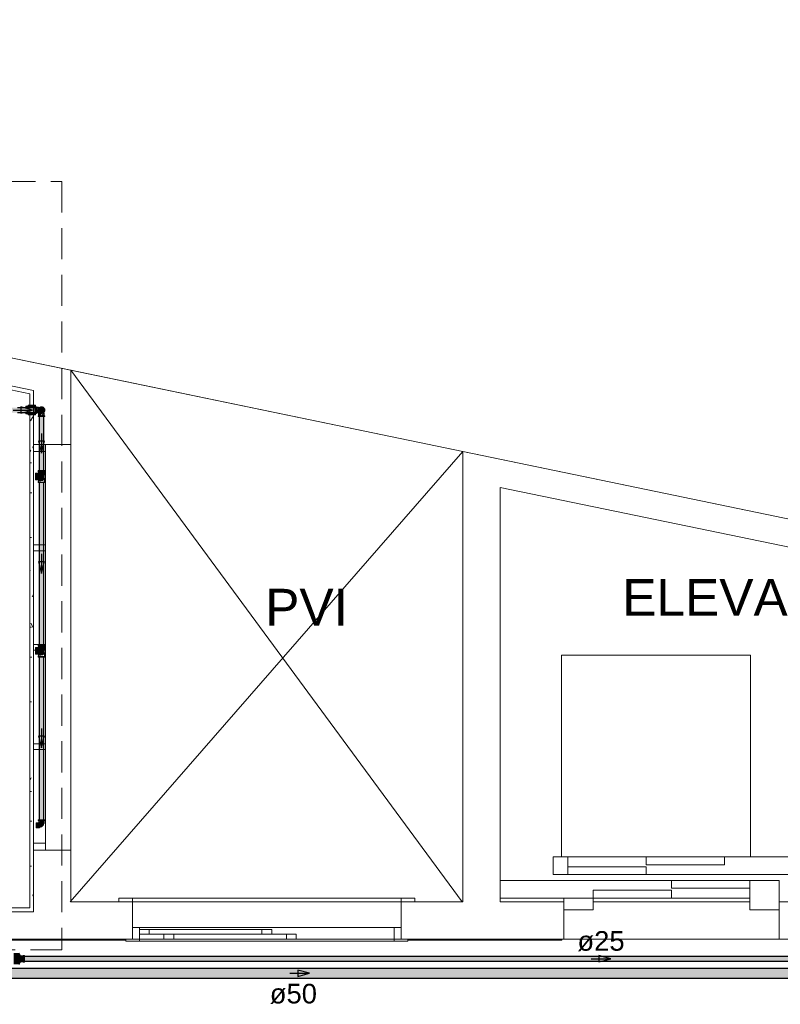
# Model space of a CAD drawing. Header units: millimetres. Extents: x 567 to 934, y -1 to 364.
# Tile 857 of 1056: x 782 to 790, y 165 to 175. Entities that reach past the tile are written whole.
import ezdxf

# ---------------------------------------------------------------- set-up
doc = ezdxf.new("R2010")
doc.units = ezdxf.units.MM
doc.header["$MEASUREMENT"] = 0
doc.linetypes.add('HIDDEN2', pattern=[0.47625, 0.3175, -0.15875])
doc.linetypes.add('NULL', pattern=[0])
for name, color, linetype, lineweight in [('AF-Condutos', 140, 'Continuous', 25), ('AF-Conexões', 152, 'Continuous', 18), ('AF-Peça de utilização', 152, 'Continuous', 18), ('AF-Registro', 253, 'Continuous', 18), ('AF-Sentido conduto', 140, 'Continuous', 30), ('AF-Textos conduto', 7, 'Continuous', 9), ('DI-Detalhes', 1, 'HIDDEN2', 9)]:
    doc.layers.add(name, color=color, linetype=linetype, lineweight=lineweight)
doc.layers.add('ARQ FINA', color=8, linetype='Continuous')
doc.styles.add('Arial', font='arial.ttf')

msp = doc.modelspace()

# ---------------------------------------------------------------- hatches: boundary and pattern name
at = {"layer": 'AF-Condutos', "linetype": 'Continuous'}
for points in [[(782.294, 170.827), (782.294, 170.808), (782.544, 170.808), (782.544, 170.827)], [(782.544, 170.788), (782.544, 170.808), (782.294, 170.808), (782.294, 170.797)], [(782.544, 170.778), (782.544, 170.788), (782.294, 170.797), (782.294, 170.778)], [(782.584, 170.185), (782.626, 170.185), (782.626, 170.737), (782.584, 170.737)], [(782.632, 170.737), (782.626, 170.737), (782.626, 170.185), (782.632, 170.185)], [(782.634, 170.737), (782.632, 170.737), (782.632, 170.185), (782.634, 170.185)], [(782.584, 168.405), (782.606, 168.405), (782.616, 170.062), (782.584, 170.062)], [(782.634, 170.062), (782.616, 170.062), (782.606, 168.405), (782.634, 168.405)], [(782.634, 168.282), (782.584, 168.282), (782.584, 166.621), (782.634, 166.621)], [(794.344, 165.223), (794.344, 165.226), (782.415, 165.226)], [(794.344, 165.216), (794.344, 165.223), (782.415, 165.223)], [(794.344, 165.207), (794.344, 165.216), (782.415, 165.216)], [(794.344, 165.196), (794.344, 165.207), (782.415, 165.207)], [(794.344, 165.187), (794.344, 165.196), (782.415, 165.196)], [(794.344, 165.18), (794.344, 165.187), (782.415, 165.187)], [(794.344, 165.177), (794.344, 165.18), (782.415, 165.18)], [(794.344, 165.223), (782.435, 165.226), (782.435, 165.223)], [(794.344, 165.216), (782.435, 165.223), (782.435, 165.216)], [(794.344, 165.207), (782.435, 165.216), (782.435, 165.207)], [(794.344, 165.196), (782.435, 165.207), (782.435, 165.196)], [(794.344, 165.187), (782.435, 165.196), (782.435, 165.187)], [(794.344, 165.18), (782.435, 165.187), (782.435, 165.18)], [(794.344, 165.177), (782.435, 165.18), (782.435, 165.177)], [(794.155, 165.096), (794.155, 165.103), (776.415, 165.103)], [(794.155, 165.082), (794.155, 165.096), (776.415, 165.096)], [(794.155, 165.063), (794.155, 165.082), (776.415, 165.082)], [(794.155, 165.042), (794.155, 165.063), (776.415, 165.063)], [(794.155, 165.096), (776.435, 165.103), (776.435, 165.096)], [(794.155, 165.082), (776.435, 165.096), (776.435, 165.082)], [(794.155, 165.063), (776.435, 165.082), (776.435, 165.063)], [(794.155, 165.042), (776.435, 165.063), (776.435, 165.042)], [(794.155, 165.023), (794.155, 165.042), (776.415, 165.042)], [(794.155, 165.009), (794.155, 165.023), (776.415, 165.023)], [(794.155, 165.003), (794.155, 165.009), (776.415, 165.009)], [(794.155, 165.023), (776.435, 165.042), (776.435, 165.023)], [(794.155, 165.009), (776.435, 165.023), (776.435, 165.009)], [(794.155, 165.003), (776.437, 165.009), (776.435, 165.003)]]:
    msp.add_hatch(color=151, dxfattribs=at).paths.add_polyline_path(points)
at = {"layer": 'AF-Conexões', "linetype": 'Continuous'}
for points in [[(782.544, 170.785), (782.551, 170.785), (782.551, 170.819), (782.544, 170.819)], [(782.551, 170.831), (782.551, 170.778), (782.58, 170.774), (782.58, 170.81), (782.568, 170.813), (782.58, 170.827)], [(782.636, 170.81), (782.613, 170.827), (782.58, 170.827), (782.58, 170.778), (782.605, 170.778), (782.626, 170.787)], [(782.618, 170.835), (782.609, 170.836), (782.592, 170.832)], [(782.626, 170.832), (782.643, 170.802), (782.638, 170.819)], [(782.638, 170.744), (782.592, 170.744), (782.579, 170.737), (782.626, 170.737)], [(782.581, 170.774), (782.58, 170.744), (782.589, 170.744), (782.589, 170.774)], [(782.589, 170.773), (782.589, 170.744), (782.594, 170.769)], [(782.594, 170.771), (782.589, 170.744), (782.595, 170.744)], [(782.595, 170.771), (782.595, 170.744), (782.6, 170.767)], [(782.601, 170.77), (782.595, 170.744), (782.602, 170.744), (782.608, 170.769)], [(782.602, 170.744), (782.608, 170.744), (782.608, 170.759)], [(782.623, 170.744), (782.619, 170.762), (782.611, 170.769), (782.609, 170.745)], [(782.618, 170.77), (782.623, 170.744), (782.628, 170.771)], [(782.637, 170.774), (782.629, 170.774), (782.623, 170.744), (782.636, 170.744)], [(782.325, 165.259), (782.325, 165.145), (782.379, 165.144), (782.394, 165.171), (782.417, 165.173), (782.435, 165.168), (782.435, 165.235), (782.421, 165.232), (782.395, 165.229), (782.379, 165.259)], [(782.394, 165.232), (782.394, 165.229), (782.421, 165.232)], [(782.421, 165.173), (782.394, 165.171), (782.421, 165.171)]]:
    msp.add_hatch(color=161, dxfattribs=at).paths.add_polyline_path(points)
at = {"layer": 'AF-Peça de utilização', "linetype": 'Continuous'}
for points in [[(782.643, 170.062), (782.64, 170.074), (782.64, 170.105), (782.638, 170.108), (782.638, 170.14), (782.64, 170.142), (782.64, 170.173), (782.643, 170.185), (782.634, 170.185), (782.635, 170.142), (782.633, 170.14), (782.636, 170.165), (782.633, 170.185), (782.577, 170.185), (782.578, 170.158), (782.547, 170.158), (782.547, 170.091), (782.581, 170.092), (782.583, 170.074), (782.632, 170.082), (782.635, 170.105), (782.636, 170.074), (782.584, 170.071), (782.581, 170.092), (782.547, 170.091), (782.578, 170.09), (782.576, 170.062)], [(782.643, 168.282), (782.64, 168.294), (782.64, 168.325), (782.638, 168.328), (782.638, 168.36), (782.64, 168.362), (782.64, 168.393), (782.643, 168.405), (782.634, 168.405), (782.635, 168.362), (782.633, 168.36), (782.636, 168.385), (782.633, 168.405), (782.577, 168.405), (782.578, 168.378), (782.547, 168.378), (782.547, 168.311), (782.581, 168.312), (782.583, 168.294), (782.632, 168.302), (782.635, 168.325), (782.636, 168.294), (782.64, 168.293), (782.584, 168.291), (782.581, 168.312), (782.547, 168.311), (782.578, 168.31), (782.576, 168.282)], [(782.581, 166.589), (782.554, 166.589), (782.554, 166.582), (782.59, 166.581)], [(782.59, 166.54), (782.59, 166.581), (782.554, 166.581), (782.554, 166.54)], [(782.581, 166.614), (782.582, 166.582), (782.595, 166.582), (782.59, 166.612)], [(782.644, 166.614), (782.644, 166.621), (782.593, 166.621), (782.586, 166.614)], [(782.634, 166.585), (782.63, 166.614), (782.59, 166.614), (782.595, 166.582)], [(782.59, 166.544), (782.609, 166.549), (782.625, 166.563), (782.631, 166.582), (782.59, 166.582)], [(782.638, 166.582), (782.638, 166.614), (782.63, 166.614), (782.634, 166.582)], [(782.554, 166.537), (782.59, 166.537), (782.59, 166.54), (782.554, 166.54)]]:
    msp.add_hatch(color=161, dxfattribs=at).paths.add_polyline_path(points)
at = {"layer": 'AF-Registro', "linetype": 'Continuous'}
for points in [[(782.474, 170.842), (782.45, 170.842), (782.45, 170.827), (782.474, 170.827)], [(782.548, 170.852), (782.474, 170.852), (782.474, 170.85), (782.548, 170.84)], [(782.474, 170.85), (782.474, 170.84), (782.548, 170.84)], [(782.474, 170.84), (782.474, 170.827), (782.528, 170.827)], [(782.544, 170.84), (782.474, 170.84), (782.528, 170.827), (782.544, 170.827)], [(782.45, 170.764), (782.474, 170.763), (782.474, 170.778), (782.45, 170.778)], [(782.548, 170.765), (782.544, 170.778), (782.474, 170.778), (782.474, 170.765)], [(782.548, 170.765), (782.474, 170.765), (782.548, 170.755)], [(782.474, 170.753), (782.548, 170.753), (782.548, 170.755), (782.474, 170.765)]]:
    msp.add_hatch(color=254, dxfattribs=at).paths.add_polyline_path(points)

# ---------------------------------------------------------------- linework, layer by layer
at = {"layer": 'AF-Condutos'}
for p, q in [((782.45, 170.827), (782.364, 170.827)), ((782.474, 170.827), (782.45, 170.827)), ((782.544, 170.827), (782.474, 170.827)), ((782.544, 170.824), (782.544, 170.827)), ((782.544, 170.817), (782.544, 170.824)), ((782.544, 170.813), (782.544, 170.817)), ((782.544, 170.808), (782.544, 170.813)), ((782.544, 170.797), (782.544, 170.808)), ((782.544, 170.788), (782.544, 170.797)), ((782.364, 170.778), (782.45, 170.778)), ((782.45, 170.778), (782.474, 170.778)), ((782.474, 170.778), (782.544, 170.778)), ((782.544, 170.781), (782.544, 170.788)), ((782.544, 170.778), (782.544, 170.781)), ((782.589, 170.737), (782.584, 170.737)), ((782.584, 170.737), (782.584, 170.185)), ((782.596, 170.737), (782.589, 170.737)), ((782.606, 170.737), (782.596, 170.737)), ((782.617, 170.737), (782.606, 170.737)), ((782.626, 170.737), (782.617, 170.737)), ((782.632, 170.737), (782.626, 170.737)), ((782.634, 170.737), (782.632, 170.737)), ((782.634, 170.185), (782.634, 170.737)), ((782.584, 170.062), (782.584, 168.405)), ((782.634, 168.405), (782.634, 170.062)), ((782.584, 168.282), (782.584, 166.621)), ((782.634, 166.621), (782.634, 168.282)), ((782.584, 166.621), (782.589, 166.621)), ((782.589, 166.621), (782.596, 166.621)), ((782.596, 166.621), (782.606, 166.621)), ((782.606, 166.621), (782.617, 166.621)), ((782.617, 166.621), (782.626, 166.621)), ((782.626, 166.621), (782.632, 166.621)), ((782.632, 166.621), (782.634, 166.621)), ((794.344, 165.226), (782.415, 165.226)), ((782.435, 165.177), (794.344, 165.177)), ((794.155, 165.103), (776.415, 165.103)), ((776.436, 165.003), (794.155, 165.003))]:
    msp.add_line(p, q, dxfattribs=at)
at = {"layer": 'AF-Conexões'}
for p, q in [((782.544, 170.836), (782.544, 170.835)), ((782.548, 170.836), (782.544, 170.836)), ((782.544, 170.835), (782.544, 170.832)), ((782.544, 170.832), (782.544, 170.827)), ((782.544, 170.827), (782.544, 170.826)), ((782.544, 170.826), (782.544, 170.819)), ((782.544, 170.819), (782.544, 170.811)), ((782.544, 170.811), (782.544, 170.802)), ((782.544, 170.802), (782.544, 170.794)), ((782.544, 170.794), (782.544, 170.785)), ((782.551, 170.836), (782.548, 170.836)), ((782.551, 170.835), (782.551, 170.836)), ((782.551, 170.832), (782.551, 170.835)), ((782.551, 170.831), (782.551, 170.832)), ((782.551, 170.826), (782.551, 170.831)), ((782.551, 170.831), (782.551, 170.83)), ((782.558, 170.831), (782.551, 170.831)), ((782.551, 170.83), (782.551, 170.828)), ((782.551, 170.828), (782.551, 170.827)), ((782.551, 170.827), (782.551, 170.823)), ((782.551, 170.819), (782.551, 170.826)), ((782.551, 170.823), (782.551, 170.817)), ((782.551, 170.811), (782.551, 170.819)), ((782.551, 170.817), (782.551, 170.81)), ((782.551, 170.802), (782.551, 170.811)), ((782.551, 170.81), (782.551, 170.802)), ((782.551, 170.794), (782.551, 170.802)), ((782.551, 170.802), (782.551, 170.795)), ((782.551, 170.795), (782.551, 170.788)), ((782.551, 170.785), (782.551, 170.794)), ((782.58, 170.831), (782.558, 170.831)), ((782.58, 170.83), (782.58, 170.831)), ((782.58, 170.828), (782.58, 170.83)), ((782.58, 170.827), (782.58, 170.828)), ((782.58, 170.823), (782.58, 170.827)), ((782.58, 170.827), (782.58, 170.827)), ((782.58, 170.827), (782.58, 170.824)), ((782.585, 170.827), (782.58, 170.827)), ((782.58, 170.824), (782.58, 170.823)), ((782.58, 170.817), (782.58, 170.823)), ((782.58, 170.823), (782.58, 170.819)), ((782.58, 170.819), (782.58, 170.813)), ((782.58, 170.813), (782.58, 170.817)), ((782.58, 170.81), (782.58, 170.813)), ((782.58, 170.813), (782.58, 170.811)), ((782.58, 170.811), (782.58, 170.802)), ((782.58, 170.802), (782.58, 170.81)), ((782.58, 170.795), (782.58, 170.802)), ((782.58, 170.802), (782.58, 170.794)), ((782.58, 170.792), (782.58, 170.795)), ((782.58, 170.794), (782.58, 170.792)), ((782.58, 170.788), (782.58, 170.792)), ((782.58, 170.792), (782.58, 170.786)), ((782.587, 170.828), (782.585, 170.827)), ((782.587, 170.827), (782.585, 170.827)), ((782.591, 170.831), (782.587, 170.828)), ((782.588, 170.827), (782.587, 170.827)), ((782.593, 170.827), (782.588, 170.827)), ((782.589, 170.827), (782.593, 170.827)), ((782.595, 170.827), (782.589, 170.827)), ((782.592, 170.832), (782.591, 170.831)), ((782.6, 170.835), (782.592, 170.832)), ((782.598, 170.828), (782.595, 170.827)), ((782.595, 170.827), (782.595, 170.827)), ((782.598, 170.827), (782.595, 170.827)), ((782.602, 170.83), (782.598, 170.828)), ((782.605, 170.827), (782.598, 170.827)), ((782.609, 170.836), (782.6, 170.835)), ((782.609, 170.831), (782.602, 170.83)), ((782.612, 170.827), (782.605, 170.827)), ((782.618, 170.835), (782.609, 170.836)), ((782.616, 170.83), (782.609, 170.831)), ((782.613, 170.827), (782.612, 170.827)), ((782.621, 170.824), (782.613, 170.827)), ((782.619, 170.829), (782.616, 170.83)), ((782.626, 170.832), (782.618, 170.835)), ((782.62, 170.828), (782.619, 170.829)), ((782.623, 170.827), (782.62, 170.828)), ((782.628, 170.819), (782.621, 170.824)), ((782.629, 170.823), (782.623, 170.827)), ((782.633, 170.826), (782.626, 170.832)), ((782.632, 170.811), (782.628, 170.819)), ((782.628, 170.786), (782.632, 170.794)), ((782.633, 170.817), (782.629, 170.823)), ((782.634, 170.802), (782.632, 170.811)), ((782.632, 170.794), (782.634, 170.802)), ((782.638, 170.819), (782.633, 170.826)), ((782.636, 170.81), (782.633, 170.817)), ((782.633, 170.788), (782.636, 170.795)), ((782.637, 170.802), (782.636, 170.81)), ((782.636, 170.795), (782.637, 170.802)), ((782.642, 170.811), (782.638, 170.819)), ((782.638, 170.785), (782.642, 170.794)), ((782.643, 170.802), (782.642, 170.811)), ((782.642, 170.794), (782.643, 170.802)), ((782.544, 170.785), (782.544, 170.778)), ((782.544, 170.778), (782.544, 170.778)), ((782.544, 170.778), (782.544, 170.773)), ((782.544, 170.773), (782.544, 170.77)), ((782.544, 170.77), (782.544, 170.768)), ((782.544, 170.768), (782.548, 170.768)), ((782.548, 170.768), (782.551, 170.768)), ((782.551, 170.788), (782.551, 170.782)), ((782.551, 170.778), (782.551, 170.785)), ((782.551, 170.782), (782.551, 170.778)), ((782.551, 170.774), (782.551, 170.778)), ((782.551, 170.778), (782.551, 170.776)), ((782.551, 170.776), (782.551, 170.775)), ((782.551, 170.775), (782.551, 170.774)), ((782.551, 170.773), (782.551, 170.774)), ((782.551, 170.774), (782.558, 170.774)), ((782.551, 170.77), (782.551, 170.773)), ((782.551, 170.768), (782.551, 170.77)), ((782.558, 170.774), (782.58, 170.774)), ((782.575, 170.744), (782.575, 170.737)), ((782.576, 170.744), (782.575, 170.744)), ((782.575, 170.737), (782.576, 170.737)), ((782.579, 170.744), (782.576, 170.744)), ((782.576, 170.737), (782.579, 170.737)), ((782.58, 170.744), (782.579, 170.744)), ((782.579, 170.737), (782.584, 170.737)), ((782.58, 170.782), (782.58, 170.788)), ((782.58, 170.786), (782.58, 170.781)), ((782.58, 170.778), (782.58, 170.782)), ((782.58, 170.781), (782.58, 170.778)), ((782.58, 170.776), (782.58, 170.778)), ((782.58, 170.778), (782.58, 170.778)), ((782.58, 170.778), (782.58, 170.778)), ((782.58, 170.778), (782.584, 170.778)), ((782.58, 170.775), (782.58, 170.776)), ((782.58, 170.774), (782.58, 170.775)), ((782.58, 170.774), (782.58, 170.744)), ((782.581, 170.774), (782.58, 170.774)), ((782.585, 170.744), (782.58, 170.744)), ((782.58, 170.744), (782.581, 170.744)), ((782.584, 170.774), (782.581, 170.774)), ((782.581, 170.744), (782.584, 170.744)), ((782.584, 170.778), (782.585, 170.778)), ((782.584, 170.776), (782.584, 170.774)), ((782.584, 170.776), (782.584, 170.776)), ((782.584, 170.774), (782.587, 170.774)), ((782.589, 170.774), (782.584, 170.774)), ((782.584, 170.744), (782.589, 170.744)), ((782.584, 170.737), (782.585, 170.737)), ((782.585, 170.778), (782.587, 170.778)), ((782.585, 170.778), (782.587, 170.776)), ((782.592, 170.744), (782.585, 170.744)), ((782.585, 170.737), (782.592, 170.737)), ((782.587, 170.778), (782.588, 170.778)), ((782.587, 170.776), (782.591, 170.774)), ((782.587, 170.774), (782.59, 170.774)), ((782.588, 170.778), (782.593, 170.778)), ((782.589, 170.778), (782.595, 170.778)), ((782.593, 170.778), (782.589, 170.778)), ((782.59, 170.774), (782.589, 170.774)), ((782.589, 170.744), (782.595, 170.744)), ((782.591, 170.774), (782.59, 170.774)), ((782.59, 170.774), (782.591, 170.774)), ((782.591, 170.774), (782.592, 170.773)), ((782.591, 170.774), (782.591, 170.774)), ((782.592, 170.773), (782.6, 170.77)), ((782.592, 170.773), (782.592, 170.773)), ((782.6, 170.744), (782.592, 170.744)), ((782.592, 170.737), (782.6, 170.737)), ((782.595, 170.778), (782.595, 170.778)), ((782.595, 170.778), (782.598, 170.778)), ((782.595, 170.778), (782.598, 170.776)), ((782.595, 170.744), (782.602, 170.744)), ((782.598, 170.778), (782.605, 170.778)), ((782.598, 170.776), (782.602, 170.775)), ((782.6, 170.77), (782.607, 170.769)), ((782.609, 170.744), (782.6, 170.744)), ((782.6, 170.737), (782.609, 170.737)), ((782.602, 170.775), (782.609, 170.774)), ((782.602, 170.744), (782.608, 170.744)), ((782.605, 170.778), (782.612, 170.778)), ((782.607, 170.769), (782.609, 170.768)), ((782.608, 170.744), (782.609, 170.744)), ((782.609, 170.774), (782.616, 170.775)), ((782.609, 170.768), (782.618, 170.77)), ((782.609, 170.744), (782.616, 170.744)), ((782.618, 170.744), (782.609, 170.744)), ((782.609, 170.737), (782.618, 170.737)), ((782.612, 170.778), (782.613, 170.778)), ((782.613, 170.778), (782.621, 170.781)), ((782.616, 170.775), (782.623, 170.778)), ((782.616, 170.744), (782.623, 170.744)), ((782.618, 170.77), (782.626, 170.773)), ((782.626, 170.744), (782.618, 170.744)), ((782.618, 170.737), (782.626, 170.737)), ((782.621, 170.781), (782.628, 170.786)), ((782.623, 170.778), (782.629, 170.782)), ((782.623, 170.778), (782.623, 170.778)), ((782.623, 170.744), (782.629, 170.744)), ((782.626, 170.773), (782.627, 170.774)), ((782.626, 170.773), (782.626, 170.773)), ((782.633, 170.744), (782.626, 170.744)), ((782.626, 170.737), (782.633, 170.737)), ((782.627, 170.774), (782.633, 170.778)), ((782.627, 170.774), (782.627, 170.774)), ((782.629, 170.774), (782.627, 170.774)), ((782.627, 170.774), (782.63, 170.774)), ((782.629, 170.782), (782.633, 170.788)), ((782.633, 170.774), (782.629, 170.774)), ((782.629, 170.744), (782.633, 170.744)), ((782.63, 170.774), (782.633, 170.774)), ((782.633, 170.778), (782.634, 170.779)), ((782.633, 170.774), (782.634, 170.779)), ((782.633, 170.774), (782.633, 170.774)), ((782.633, 170.774), (782.633, 170.774)), ((782.636, 170.774), (782.633, 170.774)), ((782.637, 170.744), (782.633, 170.744)), ((782.633, 170.744), (782.636, 170.744)), ((782.633, 170.737), (782.634, 170.737)), ((782.634, 170.779), (782.638, 170.785)), ((782.634, 170.779), (782.634, 170.779)), ((782.634, 170.737), (782.638, 170.737)), ((782.637, 170.774), (782.636, 170.774)), ((782.636, 170.744), (782.637, 170.744)), ((782.637, 170.744), (782.637, 170.774)), ((782.638, 170.744), (782.637, 170.744)), ((782.642, 170.744), (782.638, 170.744)), ((782.638, 170.737), (782.642, 170.737)), ((782.643, 170.744), (782.642, 170.744)), ((782.642, 170.737), (782.643, 170.737)), ((782.643, 170.737), (782.643, 170.744)), ((782.394, 165.232), (782.379, 165.259)), ((782.379, 165.144), (782.394, 165.171)), ((782.421, 165.232), (782.394, 165.232)), ((782.394, 165.171), (782.421, 165.171)), ((782.426, 165.235), (782.421, 165.232)), ((782.421, 165.171), (782.426, 165.168)), ((782.435, 165.235), (782.426, 165.235)), ((782.426, 165.168), (782.435, 165.168)), ((782.435, 165.23), (782.435, 165.235)), ((782.435, 165.226), (782.435, 165.23)), ((782.435, 165.214), (782.435, 165.226)), ((782.435, 165.195), (782.435, 165.214)), ((782.435, 165.177), (782.435, 165.195)), ((782.435, 165.168), (782.435, 165.177)), ((782.435, 165.177), (782.435, 165.177))]:
    msp.add_line(p, q, dxfattribs=at)
at = {"layer": 'AF-Peça de utilização'}
for p, q in [((782.578, 170.158), (782.547, 170.158)), ((782.547, 170.158), (782.547, 170.157)), ((782.547, 170.157), (782.547, 170.153)), ((782.547, 170.153), (782.547, 170.148)), ((782.547, 170.148), (782.547, 170.141)), ((782.547, 170.141), (782.547, 170.133)), ((782.547, 170.133), (782.547, 170.124)), ((782.547, 170.124), (782.547, 170.115)), ((782.547, 170.115), (782.547, 170.107)), ((782.547, 170.107), (782.547, 170.1)), ((782.547, 170.1), (782.547, 170.094)), ((782.547, 170.094), (782.547, 170.091)), ((782.547, 170.091), (782.547, 170.09)), ((782.547, 170.09), (782.578, 170.09)), ((782.576, 170.185), (782.576, 170.177)), ((782.577, 170.185), (782.576, 170.185)), ((782.576, 170.177), (782.578, 170.173)), ((782.58, 170.185), (782.577, 170.185)), ((782.578, 170.173), (782.578, 170.158)), ((782.578, 170.09), (782.578, 170.074)), ((782.584, 170.185), (782.58, 170.185)), ((782.585, 170.185), (782.584, 170.185)), ((782.592, 170.185), (782.585, 170.185)), ((782.585, 170.147), (782.585, 170.152)), ((782.585, 170.152), (782.585, 170.142)), ((782.585, 170.14), (782.585, 170.147)), ((782.585, 170.142), (782.585, 170.141)), ((782.585, 170.141), (782.585, 170.14)), ((782.585, 170.132), (782.585, 170.14)), ((782.585, 170.14), (782.585, 170.108)), ((782.585, 170.124), (782.585, 170.132)), ((782.585, 170.115), (782.585, 170.124)), ((782.585, 170.107), (782.585, 170.115)), ((782.585, 170.108), (782.585, 170.107)), ((782.585, 170.101), (782.585, 170.107)), ((782.585, 170.107), (782.585, 170.105)), ((782.585, 170.105), (782.585, 170.095)), ((782.585, 170.095), (782.585, 170.101)), ((782.601, 170.185), (782.592, 170.185)), ((782.609, 170.185), (782.601, 170.185)), ((782.618, 170.185), (782.609, 170.185)), ((782.626, 170.185), (782.618, 170.185)), ((782.625, 170.173), (782.629, 170.173)), ((782.633, 170.173), (782.625, 170.173)), ((782.633, 170.185), (782.626, 170.185)), ((782.629, 170.173), (782.633, 170.173)), ((782.634, 170.185), (782.633, 170.185)), ((782.639, 170.185), (782.634, 170.185)), ((782.638, 170.14), (782.64, 170.142)), ((782.638, 170.108), (782.638, 170.14)), ((782.64, 170.105), (782.638, 170.108)), ((782.642, 170.185), (782.639, 170.185)), ((782.64, 170.173), (782.643, 170.177)), ((782.64, 170.142), (782.64, 170.173)), ((782.64, 170.074), (782.64, 170.105)), ((782.643, 170.185), (782.642, 170.185)), ((782.643, 170.177), (782.643, 170.185)), ((782.578, 170.074), (782.576, 170.071)), ((782.576, 170.071), (782.576, 170.062)), ((782.576, 170.062), (782.577, 170.062)), ((782.577, 170.062), (782.58, 170.062)), ((782.58, 170.062), (782.584, 170.062)), ((782.584, 170.062), (782.585, 170.062)), ((782.585, 170.062), (782.592, 170.062)), ((782.592, 170.062), (782.601, 170.062)), ((782.601, 170.062), (782.609, 170.062)), ((782.609, 170.062), (782.618, 170.062)), ((782.618, 170.062), (782.626, 170.062)), ((782.626, 170.062), (782.633, 170.062)), ((782.633, 170.062), (782.634, 170.062)), ((782.634, 170.062), (782.639, 170.062)), ((782.639, 170.062), (782.642, 170.062)), ((782.643, 170.071), (782.64, 170.074)), ((782.642, 170.062), (782.643, 170.062)), ((782.643, 170.062), (782.643, 170.071)), ((782.578, 168.378), (782.547, 168.378)), ((782.547, 168.378), (782.547, 168.377)), ((782.547, 168.377), (782.547, 168.373)), ((782.576, 168.405), (782.576, 168.397)), ((782.577, 168.405), (782.576, 168.405)), ((782.576, 168.397), (782.578, 168.393)), ((782.58, 168.405), (782.577, 168.405)), ((782.578, 168.393), (782.578, 168.378)), ((782.584, 168.405), (782.58, 168.405)), ((782.585, 168.405), (782.584, 168.405)), ((782.592, 168.405), (782.585, 168.405)), ((782.601, 168.405), (782.592, 168.405)), ((782.609, 168.405), (782.601, 168.405)), ((782.618, 168.405), (782.609, 168.405)), ((782.626, 168.405), (782.618, 168.405)), ((782.625, 168.393), (782.629, 168.393)), ((782.633, 168.393), (782.625, 168.393)), ((782.633, 168.405), (782.626, 168.405)), ((782.629, 168.393), (782.633, 168.393)), ((782.634, 168.405), (782.633, 168.405)), ((782.639, 168.405), (782.634, 168.405)), ((782.642, 168.405), (782.639, 168.405)), ((782.64, 168.393), (782.643, 168.397)), ((782.64, 168.362), (782.64, 168.393)), ((782.643, 168.405), (782.642, 168.405)), ((782.643, 168.397), (782.643, 168.405)), ((782.547, 168.373), (782.547, 168.368)), ((782.547, 168.368), (782.547, 168.361)), ((782.547, 168.361), (782.547, 168.353)), ((782.547, 168.353), (782.547, 168.344)), ((782.547, 168.344), (782.547, 168.335)), ((782.547, 168.335), (782.547, 168.327)), ((782.547, 168.327), (782.547, 168.32)), ((782.547, 168.32), (782.547, 168.314)), ((782.547, 168.314), (782.547, 168.311)), ((782.547, 168.311), (782.547, 168.31)), ((782.547, 168.31), (782.578, 168.31)), ((782.578, 168.294), (782.576, 168.291)), ((782.576, 168.291), (782.576, 168.282)), ((782.576, 168.282), (782.577, 168.282)), ((782.577, 168.282), (782.58, 168.282)), ((782.578, 168.31), (782.578, 168.294)), ((782.58, 168.282), (782.584, 168.282)), ((782.584, 168.282), (782.585, 168.282)), ((782.585, 168.367), (782.585, 168.372)), ((782.585, 168.372), (782.585, 168.362)), ((782.585, 168.36), (782.585, 168.367)), ((782.585, 168.362), (782.585, 168.361)), ((782.585, 168.361), (782.585, 168.36)), ((782.585, 168.352), (782.585, 168.36)), ((782.585, 168.36), (782.585, 168.328)), ((782.585, 168.344), (782.585, 168.352)), ((782.585, 168.335), (782.585, 168.344)), ((782.585, 168.327), (782.585, 168.335)), ((782.585, 168.328), (782.585, 168.327)), ((782.585, 168.321), (782.585, 168.327)), ((782.585, 168.327), (782.585, 168.325)), ((782.585, 168.325), (782.585, 168.315)), ((782.585, 168.315), (782.585, 168.321)), ((782.585, 168.282), (782.592, 168.282)), ((782.592, 168.282), (782.601, 168.282)), ((782.601, 168.282), (782.609, 168.282)), ((782.609, 168.282), (782.618, 168.282)), ((782.618, 168.282), (782.626, 168.282)), ((782.626, 168.282), (782.633, 168.282)), ((782.633, 168.282), (782.634, 168.282)), ((782.634, 168.282), (782.639, 168.282)), ((782.638, 168.36), (782.64, 168.362)), ((782.638, 168.328), (782.638, 168.36)), ((782.64, 168.325), (782.638, 168.328)), ((782.639, 168.282), (782.642, 168.282)), ((782.64, 168.294), (782.64, 168.325)), ((782.643, 168.291), (782.64, 168.294)), ((782.642, 168.282), (782.643, 168.282)), ((782.643, 168.282), (782.643, 168.291)), ((782.554, 166.589), (782.554, 166.588)), ((782.581, 166.589), (782.554, 166.589)), ((782.554, 166.588), (782.554, 166.585)), ((782.554, 166.585), (782.554, 166.582)), ((782.554, 166.582), (782.554, 166.581)), ((782.554, 166.581), (782.554, 166.576)), ((782.554, 166.576), (782.554, 166.57)), ((782.554, 166.57), (782.554, 166.563)), ((782.577, 166.621), (782.576, 166.621)), ((782.576, 166.621), (782.576, 166.614)), ((782.576, 166.614), (782.577, 166.614)), ((782.58, 166.621), (782.577, 166.621)), ((782.577, 166.614), (782.58, 166.614)), ((782.584, 166.621), (782.58, 166.621)), ((782.58, 166.614), (782.581, 166.614)), ((782.581, 166.614), (782.586, 166.614)), ((782.582, 166.614), (782.581, 166.614)), ((782.581, 166.614), (782.581, 166.589)), ((782.585, 166.614), (782.582, 166.614)), ((782.582, 166.582), (782.585, 166.582)), ((782.586, 166.621), (782.584, 166.621)), ((782.59, 166.614), (782.585, 166.614)), ((782.585, 166.582), (782.59, 166.582)), ((782.593, 166.621), (782.586, 166.621)), ((782.586, 166.614), (782.593, 166.614)), ((782.595, 166.614), (782.59, 166.614)), ((782.59, 166.581), (782.59, 166.582)), ((782.59, 166.582), (782.595, 166.582)), ((782.59, 166.582), (782.59, 166.582)), ((782.594, 166.582), (782.59, 166.582)), ((782.59, 166.582), (782.59, 166.578)), ((782.59, 166.576), (782.59, 166.581)), ((782.59, 166.578), (782.59, 166.573)), ((782.59, 166.57), (782.59, 166.576)), ((782.59, 166.573), (782.59, 166.568)), ((782.59, 166.563), (782.59, 166.57)), ((782.59, 166.568), (782.59, 166.563)), ((782.601, 166.621), (782.593, 166.621)), ((782.593, 166.614), (782.601, 166.614)), ((782.6, 166.582), (782.594, 166.582)), ((782.602, 166.614), (782.595, 166.614)), ((782.595, 166.582), (782.602, 166.582)), ((782.605, 166.582), (782.6, 166.582)), ((782.61, 166.621), (782.601, 166.621)), ((782.601, 166.614), (782.61, 166.614)), ((782.61, 166.614), (782.602, 166.614)), ((782.602, 166.582), (782.61, 166.582)), ((782.611, 166.582), (782.605, 166.582)), ((782.618, 166.621), (782.61, 166.621)), ((782.617, 166.614), (782.61, 166.614)), ((782.61, 166.614), (782.618, 166.614)), ((782.61, 166.582), (782.617, 166.582)), ((782.617, 166.582), (782.611, 166.582)), ((782.624, 166.614), (782.617, 166.614)), ((782.617, 166.582), (782.624, 166.582)), ((782.623, 166.582), (782.617, 166.582)), ((782.627, 166.621), (782.618, 166.621)), ((782.618, 166.614), (782.627, 166.614)), ((782.627, 166.582), (782.623, 166.582)), ((782.63, 166.614), (782.624, 166.614)), ((782.624, 166.582), (782.63, 166.582)), ((782.625, 166.563), (782.629, 166.571)), ((782.634, 166.621), (782.627, 166.621)), ((782.627, 166.614), (782.634, 166.614)), ((782.631, 166.582), (782.627, 166.582)), ((782.633, 166.582), (782.629, 166.572)), ((782.629, 166.572), (782.634, 166.582)), ((782.629, 166.571), (782.63, 166.574)), ((782.634, 166.614), (782.63, 166.614)), ((782.63, 166.582), (782.633, 166.582)), ((782.63, 166.575), (782.633, 166.582)), ((782.63, 166.574), (782.63, 166.575)), ((782.633, 166.582), (782.631, 166.582)), ((782.633, 166.582), (782.634, 166.582)), ((782.634, 166.582), (782.633, 166.582)), ((782.634, 166.621), (782.634, 166.621)), ((782.639, 166.621), (782.634, 166.621)), ((782.634, 166.614), (782.638, 166.614)), ((782.634, 166.614), (782.634, 166.614)), ((782.637, 166.614), (782.634, 166.614)), ((782.634, 166.582), (782.634, 166.582)), ((782.634, 166.582), (782.637, 166.582)), ((782.638, 166.614), (782.637, 166.614)), ((782.637, 166.582), (782.638, 166.582)), ((782.638, 166.614), (782.639, 166.614)), ((782.638, 166.582), (782.638, 166.614)), ((782.642, 166.621), (782.639, 166.621)), ((782.639, 166.614), (782.642, 166.614)), ((782.644, 166.621), (782.642, 166.621)), ((782.642, 166.614), (782.644, 166.614)), ((782.644, 166.614), (782.644, 166.621)), ((782.554, 166.563), (782.554, 166.556)), ((782.554, 166.556), (782.554, 166.55)), ((782.554, 166.55), (782.554, 166.544)), ((782.554, 166.544), (782.554, 166.54)), ((782.554, 166.54), (782.554, 166.537)), ((782.554, 166.537), (782.59, 166.537)), ((782.554, 166.537), (782.554, 166.537)), ((782.59, 166.556), (782.59, 166.563)), ((782.59, 166.563), (782.59, 166.557)), ((782.59, 166.557), (782.59, 166.553)), ((782.59, 166.55), (782.59, 166.556)), ((782.59, 166.553), (782.59, 166.549)), ((782.59, 166.544), (782.59, 166.55)), ((782.59, 166.549), (782.59, 166.546)), ((782.59, 166.546), (782.59, 166.544)), ((782.59, 166.543), (782.6, 166.546)), ((782.59, 166.543), (782.59, 166.544)), ((782.59, 166.544), (782.59, 166.543)), ((782.59, 166.54), (782.59, 166.543)), ((782.59, 166.537), (782.59, 166.54)), ((782.59, 166.537), (782.59, 166.537)), ((782.6, 166.546), (782.609, 166.549)), ((782.609, 166.549), (782.614, 166.553)), ((782.614, 166.553), (782.617, 166.556)), ((782.617, 166.556), (782.625, 166.563))]:
    msp.add_line(p, q, dxfattribs=at)
at = {"layer": 'AF-Registro'}
for p, q in [((782.45, 170.842), (782.45, 170.84)), ((782.474, 170.842), (782.45, 170.842)), ((782.45, 170.84), (782.45, 170.832)), ((782.45, 170.832), (782.45, 170.827)), ((782.474, 170.852), (782.474, 170.85)), ((782.548, 170.852), (782.474, 170.852)), ((782.474, 170.85), (782.474, 170.842)), ((782.474, 170.842), (782.474, 170.84)), ((782.474, 170.84), (782.474, 170.842)), ((782.474, 170.84), (782.474, 170.827)), ((782.474, 170.832), (782.474, 170.84)), ((782.474, 170.827), (782.474, 170.832)), ((782.548, 170.85), (782.548, 170.852)), ((782.548, 170.84), (782.548, 170.85)), ((782.548, 170.836), (782.548, 170.84)), ((782.558, 170.836), (782.551, 170.836)), ((782.558, 170.835), (782.558, 170.836)), ((782.558, 170.832), (782.558, 170.835)), ((782.558, 170.831), (782.558, 170.832)), ((782.587, 170.828), (782.579, 170.828)), ((782.589, 170.828), (782.588, 170.827)), ((782.588, 170.827), (782.588, 170.827)), ((782.591, 170.832), (782.591, 170.831)), ((782.45, 170.778), (782.45, 170.773)), ((782.45, 170.773), (782.45, 170.764)), ((782.45, 170.764), (782.45, 170.763)), ((782.45, 170.763), (782.474, 170.763)), ((782.474, 170.778), (782.474, 170.765)), ((782.474, 170.773), (782.474, 170.778)), ((782.474, 170.764), (782.474, 170.773)), ((782.474, 170.765), (782.474, 170.763)), ((782.474, 170.763), (782.474, 170.764)), ((782.474, 170.763), (782.474, 170.755)), ((782.474, 170.755), (782.474, 170.753)), ((782.474, 170.753), (782.548, 170.753)), ((782.548, 170.765), (782.548, 170.768)), ((782.548, 170.755), (782.548, 170.765)), ((782.548, 170.753), (782.548, 170.755)), ((782.551, 170.768), (782.558, 170.768)), ((782.558, 170.773), (782.558, 170.774)), ((782.558, 170.77), (782.558, 170.773)), ((782.558, 170.768), (782.558, 170.77)), ((782.579, 170.776), (782.584, 170.776)), ((782.584, 170.776), (782.584, 170.776)), ((782.584, 170.776), (782.587, 170.776)), ((782.588, 170.778), (782.588, 170.778)), ((782.591, 170.774), (782.591, 170.774)), ((782.591, 170.774), (782.591, 170.773)), ((782.591, 170.773), (782.592, 170.773)), ((782.591, 170.773), (782.591, 170.773)), ((782.592, 170.773), (782.592, 170.773))]:
    msp.add_line(p, q, dxfattribs=at)
at = {"layer": 'AF-Sentido conduto'}
for p, q in [((782.519, 170.802), (782.398, 170.835)), ((782.398, 170.835), (782.398, 170.77)), ((782.398, 170.77), (782.519, 170.802)), ((782.641, 170.484), (782.577, 170.484)), ((782.577, 170.484), (782.609, 170.363)), ((782.609, 170.363), (782.641, 170.484)), ((782.641, 169.254), (782.577, 169.254)), ((782.577, 169.254), (782.609, 169.134)), ((782.609, 169.134), (782.641, 169.254)), ((782.641, 167.474), (782.577, 167.474)), ((782.577, 167.474), (782.609, 167.353)), ((782.609, 167.353), (782.641, 167.474)), ((788.419, 165.201), (788.298, 165.234)), ((788.298, 165.234), (788.298, 165.169)), ((788.298, 165.169), (788.419, 165.201)), ((785.345, 165.053), (785.224, 165.085)), ((785.224, 165.085), (785.224, 165.02)), ((785.224, 165.02), (785.345, 165.053))]:
    msp.add_line(p, q, dxfattribs=at)
for points in [[(782.319, 170.802), (782.519, 170.802)], [(782.609, 170.563), (782.609, 170.363)], [(782.609, 169.334), (782.609, 169.134)], [(782.609, 167.553), (782.609, 167.353)], [(788.219, 165.201), (788.419, 165.201)], [(785.145, 165.053), (785.345, 165.053)]]:
    msp.add_lwpolyline(points, dxfattribs=at)
at = {"layer": 'ARQ FINA', "lineweight": 5}
for p, q in [((822.314, 163.031), (758.109, 176.357)), ((782.909, 171.21), (768.469, 174.207)), ((778.829, 171.77), (782.529, 171.002)), ((782.909, 170.451), (782.909, 171.21)), ((782.909, 171.21), (786.901, 165.781)), ((781.429, 171.19), (782.489, 170.97)), ((782.529, 171.002), (782.529, 170.451)), ((782.489, 170.97), (782.489, 165.721)), ((782.529, 170.381), (782.529, 170.451)), ((782.529, 170.451), (782.649, 170.451)), ((782.909, 170.451), (782.649, 170.451)), ((782.649, 170.451), (782.649, 166.311)), ((782.909, 166.311), (782.909, 170.451)), ((782.649, 170.381), (782.529, 170.381)), ((782.529, 169.426), (782.529, 170.381)), ((782.901, 165.781), (786.909, 170.379)), ((786.909, 170.379), (786.909, 165.781)), ((813.561, 164.847), (786.909, 170.379)), ((787.289, 166.001), (787.289, 170.014)), ((787.289, 170.014), (791.281, 169.186)), ((782.529, 169.426), (782.529, 169.366)), ((782.649, 169.426), (782.529, 169.426)), ((782.529, 169.366), (782.649, 169.366)), ((782.529, 168.411), (782.529, 169.366)), ((782.529, 168.411), (782.529, 168.351)), ((782.649, 168.411), (782.529, 168.411)), ((782.529, 168.351), (782.649, 168.351)), ((782.529, 167.396), (782.529, 168.351)), ((789.845, 168.301), (787.917, 168.301)), ((787.917, 168.301), (787.917, 166.241)), ((789.845, 166.241), (789.845, 168.301)), ((782.529, 167.396), (782.529, 167.336)), ((782.649, 167.396), (782.529, 167.396)), ((782.529, 167.336), (782.649, 167.336)), ((782.529, 166.381), (782.529, 167.336)), ((782.529, 166.311), (782.529, 166.381)), ((782.529, 166.381), (782.649, 166.381)), ((782.529, 166.311), (782.529, 165.681)), ((782.649, 166.311), (782.529, 166.311)), ((782.649, 166.311), (782.909, 166.311)), ((782.909, 165.781), (782.909, 166.311)), ((787.831, 166.061), (787.831, 166.241)), ((787.831, 166.241), (787.981, 166.241)), ((788.781, 166.241), (787.981, 166.241)), ((787.981, 166.241), (787.981, 166.061)), ((788.781, 166.241), (788.781, 166.161)), ((789.581, 166.241), (788.781, 166.241)), ((790.481, 166.241), (789.581, 166.241)), ((789.581, 166.161), (789.581, 166.241)), ((787.981, 166.141), (787.981, 166.061)), ((788.781, 166.141), (787.981, 166.141)), ((788.781, 166.161), (789.581, 166.161)), ((788.781, 166.061), (788.781, 166.141)), ((787.289, 166.001), (787.289, 165.821)), ((789.039, 166.001), (787.289, 166.001)), ((787.981, 166.061), (787.831, 166.061)), ((787.981, 166.061), (788.781, 166.061)), ((790.481, 166.061), (788.781, 166.061)), ((789.039, 166.001), (789.039, 165.921)), ((789.839, 166.001), (789.039, 166.001)), ((789.839, 165.701), (789.839, 166.001)), ((789.839, 166.001), (790.139, 166.001)), ((790.139, 166.001), (790.139, 165.701)), ((788.239, 165.821), (788.239, 165.901)), ((788.239, 165.901), (789.039, 165.901)), ((789.039, 165.921), (789.839, 165.921)), ((789.039, 165.901), (789.039, 165.821)), ((783.539, 165.781), (782.909, 165.781)), ((783.539, 165.821), (783.399, 165.821)), ((783.399, 165.821), (783.399, 165.781)), ((783.539, 165.781), (783.539, 165.821)), ((783.539, 165.821), (786.279, 165.821)), ((786.279, 165.781), (783.539, 165.781)), ((783.539, 165.781), (783.539, 165.521)), ((786.419, 165.821), (786.279, 165.821)), ((786.279, 165.821), (786.279, 165.781)), ((786.909, 165.781), (786.279, 165.781)), ((786.279, 165.521), (786.279, 165.781)), ((786.419, 165.781), (786.419, 165.821)), ((787.289, 165.781), (787.289, 165.821)), ((787.289, 165.821), (787.939, 165.821)), ((787.939, 165.781), (787.289, 165.781)), ((787.939, 165.821), (787.939, 165.701)), ((788.239, 165.821), (787.939, 165.821)), ((788.239, 165.701), (788.239, 165.821)), ((788.239, 165.821), (789.039, 165.821)), ((788.239, 165.781), (789.839, 165.781)), ((789.039, 165.821), (789.839, 165.821)), ((791.281, 165.781), (790.139, 165.781)), ((782.529, 165.681), (777.868, 165.681)), ((782.489, 165.721), (781.429, 165.721)), ((787.939, 165.401), (787.939, 165.701)), ((787.939, 165.701), (788.239, 165.701)), ((790.139, 165.701), (789.839, 165.701)), ((790.139, 165.701), (790.139, 165.401)), ((783.539, 165.401), (783.539, 165.521)), ((783.539, 165.521), (786.279, 165.521)), ((783.609, 165.501), (783.609, 165.521)), ((783.609, 165.451), (783.609, 165.501)), ((783.609, 165.501), (784.959, 165.501)), ((783.609, 165.451), (783.609, 165.501)), ((783.609, 165.501), (783.709, 165.501)), ((783.709, 165.501), (783.709, 165.451)), ((784.859, 165.451), (784.859, 165.501)), ((784.859, 165.501), (784.959, 165.501)), ((784.959, 165.501), (784.959, 165.451)), ((784.959, 165.501), (784.959, 165.451)), ((786.209, 165.521), (786.209, 165.401)), ((786.279, 165.521), (786.279, 165.401)), ((777.868, 165.401), (783.539, 165.401)), ((777.868, 165.391), (783.469, 165.391)), ((782.909, 165.401), (782.909, 165.391)), ((783.469, 165.401), (783.469, 165.381)), ((783.469, 165.381), (783.609, 165.381)), ((783.609, 165.401), (783.539, 165.401)), ((783.539, 165.401), (783.609, 165.401)), ((784.959, 165.451), (783.609, 165.451)), ((783.709, 165.451), (783.609, 165.451)), ((783.609, 165.401), (783.609, 165.451)), ((783.609, 165.381), (783.609, 165.401)), ((783.609, 165.401), (783.859, 165.401)), ((783.859, 165.401), (783.609, 165.401)), ((786.209, 165.381), (783.609, 165.381)), ((785.209, 165.451), (783.859, 165.451)), ((783.859, 165.451), (783.859, 165.401)), ((783.959, 165.451), (783.859, 165.451)), ((783.859, 165.451), (783.859, 165.401)), ((783.859, 165.401), (785.209, 165.401)), ((783.859, 165.401), (783.959, 165.401)), ((783.959, 165.401), (783.959, 165.451)), ((784.959, 165.451), (784.859, 165.451)), ((785.209, 165.451), (785.109, 165.451)), ((785.109, 165.451), (785.109, 165.401)), ((785.109, 165.401), (785.209, 165.401)), ((785.209, 165.401), (785.209, 165.451)), ((785.209, 165.401), (785.209, 165.451)), ((785.209, 165.401), (786.209, 165.401)), ((786.209, 165.401), (785.209, 165.401)), ((786.279, 165.401), (786.209, 165.401)), ((786.209, 165.401), (786.209, 165.381)), ((786.209, 165.401), (786.279, 165.401)), ((786.209, 165.381), (786.349, 165.381)), ((786.279, 165.401), (787.939, 165.401)), ((786.349, 165.381), (786.349, 165.401)), ((786.349, 165.391), (787.919, 165.391)), ((786.909, 165.401), (786.909, 165.391)), ((787.919, 165.401), (787.919, 165.391)), ((790.139, 165.401), (787.939, 165.401)), ((790.139, 165.401), (791.861, 165.401))]:
    msp.add_line(p, q, dxfattribs=at)
at = {"layer": 'ARQ FINA', "linetype": 'Continuous', "lineweight": 5}
for p, q in [((782.909, 171.21), (786.909, 170.379)), ((782.521, 170.735), (782.496, 170.692)), ((782.5, 170.395), (782.489, 170.375)), ((782.529, 170.406), (782.516, 170.428)), ((782.489, 170.263), (782.507, 170.263)), ((782.489, 169.958), (782.512, 169.958)), ((782.489, 169.501), (782.507, 169.501)), ((782.495, 169.167), (782.489, 169.156)), ((782.529, 168.921), (782.514, 168.895)), ((782.489, 168.586), (782.507, 168.586)), ((782.525, 168.584), (782.5, 168.628)), ((782.489, 168.281), (782.511, 168.281)), ((782.489, 167.824), (782.507, 167.824)), ((782.504, 167.049), (782.489, 167.023)), ((782.489, 166.91), (782.507, 166.91)), ((782.489, 166.605), (782.51, 166.605)), ((782.489, 166.148), (782.507, 166.148)), ((782.529, 165.834), (782.518, 165.853))]:
    msp.add_line(p, q, dxfattribs=at)
at = {"layer": 'DI-Detalhes'}
msp.add_lwpolyline([(775.562, 173.137), (782.816, 173.137), (782.816, 165.294), (775.562, 165.294), (775.562, 173.137)], dxfattribs=at)

# ---------------------------------------------------------------- texts
at = {"layer": 'AF-Textos conduto', "linetype": 'NULL', "char_height": 0.2, "width": 0.9628, "line_spacing_factor": 0.6, "style": 'Arial'}
for s, insert, attachment_point in [('ø25', (788.319, 165.278), 8), ('ø50', (784.939, 164.74), 7)]:
    msp.add_mtext(s, dxfattribs=dict(at, insert=insert, attachment_point=attachment_point))
at = {"layer": 'ARQ FINA', "linetype": 'NULL', "lineweight": 5, "char_height": 0.375, "attachment_point": 7, "line_spacing_factor": 0.9, "style": 'Arial'}
for s, insert, width in [('ELEVADOR', (788.536, 168.697), 5.70789), ('PVI', (784.892, 168.603), 1.68921)]:
    msp.add_mtext(s, dxfattribs=dict(at, insert=insert, width=width))

doc.saveas('drawing.dxf')
